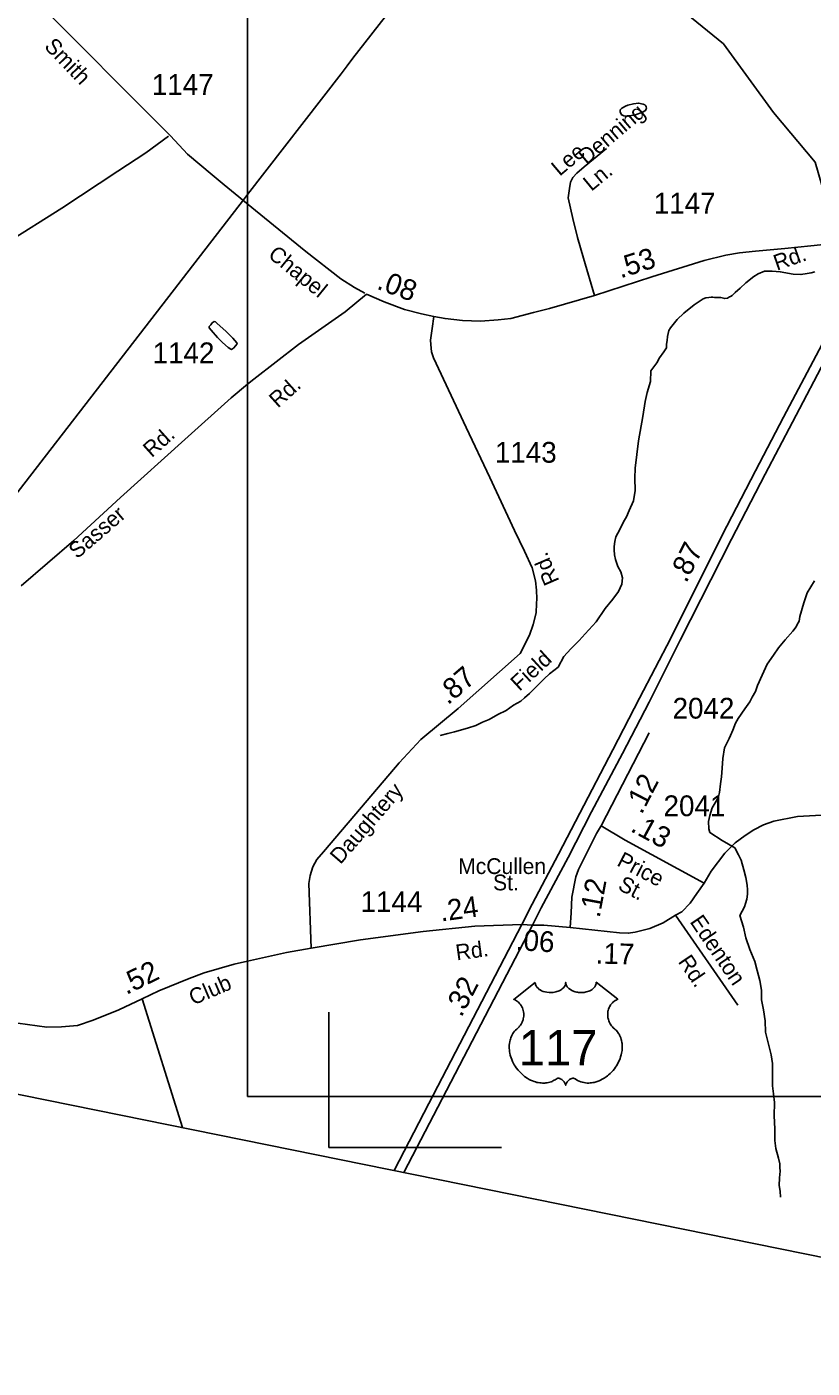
# Model space of a CAD drawing. Extents: x 2206922 to 2357709, y 510027 to 673830.
# Drawn here: x 2267556 to 2272282, y 519949 to 528022 of the extents above; entities that cross this region are included whole.
import ezdxf

# ---------------------------------------------------------------- set-up
doc = ezdxf.new("R2010")
doc.units = 0
for name, color, linetype in [('Exist Boundary Political CountyLine', 7, 'Continuous'), ('Exist Hydrographic Creek Single Shore', 7, 'Continuous'), ('Exist Hydrographic Misc Water Feature', 7, 'Continuous'), ('Exist Road Non-System Type 51', 7, 'Continuous'), ('Exist Road Non-System Type 51 Label', 7, 'Continuous'), ('Exist Road Primary US Divided Attributed', 7, 'Continuous'), ('Exist Road Primary US Mileage Hundredths English Label', 7, 'Continuous'), ('Exist Road Primary US Shield CELL', 7, 'Continuous'), ('Exist Road Primary US Shield Number Label', 7, 'Continuous'), ('Exist Road Secondary Mileage Hundredths English Label', 7, 'Continuous'), ('Exist Road Secondary Type 51 Attributed', 7, 'Continuous'), ('Exist Road Secondary Type 51 Label', 7, 'Continuous'), ('Exist Road Secondary Type 51 Number Label', 7, 'Continuous'), ('Exist Utilities Electrical Transmission Line', 7, 'Continuous'), ('Map Preparation Inset Cut Line', 7, 'Continuous')]:
    doc.layers.add(name, color=color, linetype=linetype)

msp = doc.modelspace()

# ---------------------------------------------------------------- linework, layer by layer
at = {"layer": 'Exist Boundary Political CountyLine'}
msp.add_lwpolyline([(2249888.1, 524898.7), (2250260.4, 524839.8), (2251011.2, 524699.8), (2251750.1, 524566.1), (2252496.6, 524428.1), (2253255.5, 524284.5), (2254006.2, 524150.6), (2254851, 523997.4), (2255599.7, 523865.6), (2256414.7, 523708.4), (2257189.4, 523566.7), (2257972.3, 523421.1), (2258775.2, 523271.8), (2259549.9, 523132.1), (2260342.6, 522980.7), (2261133.4, 522841.1), (2261528, 522766.3), (2266497.3, 521801.6), (2273415, 520397.5), (2275670, 519948.9), (2280456, 523086)], dxfattribs=at)
at = {"layer": 'Exist Hydrographic Creek Single Shore'}
for points in [[(2271384.3, 528216.2), (2271748.1, 527920.5), (2272048.7, 527507.2), (2272299.2, 527206.5), (2272361.8, 526993.6), (2272506.3, 526487.6)], [(2270043, 523755.8), (2270089, 523768), (2270128.9, 523778.6), (2270208.7, 523801.4), (2270258.3, 523817.9), (2270298.3, 523836.2), (2270338.1, 523852.5), (2270389.4, 523882.9), (2270441.4, 523907.5), (2270485.1, 523939.8), (2270528.8, 523964.1), (2270550.3, 523984.4), (2270580.5, 524008.6), (2270614.1, 524042.8), (2270669.5, 524097.3), (2270701, 524127.9), (2270752.7, 524168.3), (2270788, 524232.4), (2270829.4, 524278.9), (2270879, 524329.4), (2270916.8, 524369.5), (2270982.2, 524440.3), (2271037.1, 524520.9), (2271082.6, 524577.3), (2271116.3, 524623.3), (2271136, 524667.4), (2271139.7, 524705.3), (2271130.8, 524741.5), (2271112.8, 524773.4), (2271098.8, 524816.9), (2271092.5, 524845.1), (2271089.8, 524875), (2271089.6, 524894.9), (2271093.9, 524925.1), (2271101.1, 524953.2), (2271113.2, 524975.3), (2271128.6, 525005.5), (2271138.4, 525027.5), (2271152.2, 525053.4), (2271164.1, 525073.5), (2271179.8, 525111.7), (2271207.3, 525170), (2271216.3, 525231.9), (2271213.9, 525306.1), (2271217.4, 525365.9), (2271235.8, 525529.8), (2271262.7, 525676.2), (2271277.2, 525766.5), (2271288.7, 525820.3), (2271308.4, 525886.7), (2271311.7, 525950.6), (2271329.3, 525974.7), (2271347.4, 525998.8), (2271363, 526028.9), (2271388.6, 526065.2), (2271404.6, 526089.1), (2271404.4, 526101.3), (2271406, 526111.2), (2271409.7, 526133.3), (2271411.8, 526157.4), (2271419.3, 526193.5), (2271429.2, 526209.5), (2271469.2, 526259.8), (2271510.4, 526298.2), (2271571.9, 526348.6), (2271625.6, 526385.1), (2271641.4, 526391.2), (2271659.3, 526393.8), (2271673.2, 526395.8), (2271683.4, 526395.8), (2271693.3, 526393.9), (2271731.2, 526392.3), (2271755.4, 526386.6), (2271771.4, 526388.6), (2271783.5, 526396.6), (2271789.5, 526398.9), (2271800.9, 526404.9), (2271811.2, 526415.1), (2271819.4, 526423.2), (2271848.7, 526449.2), (2271882.1, 526481.8), (2271930.3, 526520), (2271957.6, 526536.2), (2271995.7, 526550.7), (2272041.7, 526551.1), (2272089.5, 526547.5), (2272168, 526534.1), (2272213.9, 526530.8), (2272251.4, 526537.3), (2272275.6, 526541.4), (2272297.4, 526547.5)], [(2272090.3, 520978.3), (2272089.9, 521014.4), (2272083.5, 521048.3), (2272084.9, 521094.2), (2272088.6, 521134.3), (2272086.4, 521156.5), (2272088.2, 521178.5), (2272079.8, 521212.2), (2272063.6, 521270.2), (2272057.1, 521319.9), (2272058.1, 521389.9), (2272053.6, 521468), (2272054.6, 521547.7), (2272048.2, 521599.8), (2272043.9, 521647.8), (2272043.1, 521729.5), (2272042.7, 521783.5), (2272034.1, 521835.5), (2272015.4, 521915.3), (2272000.9, 521971), (2271998.2, 522039.2), (2271989.6, 522104.9), (2271977.1, 522164.8), (2271976.5, 522224.9), (2271966, 522282.4), (2271951.5, 522342.7), (2271936.9, 522396.3), (2271905.9, 522467.9), (2271883.4, 522539.8), (2271869, 522603.6), (2271846.7, 522673.1), (2271873.9, 522725.7), (2271881.5, 522745.7), (2271889.3, 522771.7), (2271893, 522801.5), (2271892.6, 522827.6), (2271890.6, 522855.4), (2271882.1, 522901.7), (2271869.6, 522947.4), (2271855.1, 523007.2), (2271839.1, 523039.2), (2271816.3, 523080.7), (2271740.2, 523124.2), (2271665.4, 523173.2), (2271659.3, 523195.2), (2271657.4, 523239.3), (2271666.6, 523275.2), (2271680.4, 523321.4), (2271715.4, 523381.8), (2271723.4, 523413.8), (2271730.8, 523465.9), (2271736.6, 523508), (2271740, 523559.7), (2271743.3, 523617.7), (2271754.8, 523682), (2271782.5, 523738.2), (2271790.1, 523756.2), (2271804, 523788.2), (2271819.6, 523830.4), (2271837.4, 523858.6), (2271876.4, 523917.1), (2271905.9, 523959.3), (2271921.7, 523987.3), (2271939.8, 524021.5), (2271952.9, 524057.7), (2271980.8, 524119.6), (2272010.1, 524186.1), (2272049.3, 524240.2), (2272079.2, 524284.8), (2272118.8, 524333.1), (2272166.1, 524385.2), (2272185.8, 524411.5), (2272191.6, 524425.6), (2272203.3, 524445.7), (2272207.2, 524473.5), (2272232.4, 524556.1), (2272251.6, 524616), (2272295.1, 524688.6)]]:
    msp.add_lwpolyline(points, dxfattribs=at)
at = {"layer": 'Exist Hydrographic Misc Water Feature'}
for points in [[(2271219.6, 527492.8), (2271261, 527509.3), (2271278.9, 527517.6), (2271282.8, 527527.5), (2271285, 527533.3), (2271283, 527541.3), (2271280.9, 527547.3), (2271274.8, 527553.5), (2271264.7, 527557), (2271236.8, 527562.9), (2271206.7, 527558.9), (2271173.1, 527550.6), (2271158.9, 527544.2), (2271141.1, 527534.3), (2271134.7, 527530), (2271131.2, 527526.1), (2271127.1, 527521.8), (2271126.9, 527516.1), (2271127.3, 527508), (2271131.7, 527498), (2271135.3, 527492.2), (2271141.3, 527490), (2271149.3, 527486.4), (2271159.5, 527484.1), (2271175.1, 527486.6), (2271195.4, 527488.8), (2271219.6, 527492.8)], [(2268752.8, 526190.3), (2268702.2, 526236), (2268692.4, 526245.6), (2268684.2, 526247.6), (2268670.6, 526239.6), (2268662.4, 526229.4), (2268652.4, 526217.5), (2268652.8, 526209.4), (2268664.9, 526195.4), (2268703.6, 526151.9), (2268733.4, 526122.2), (2268767.6, 526092.7), (2268783.8, 526082.6), (2268787.7, 526080.8), (2268799.8, 526088.7), (2268813.5, 526104.9), (2268819.5, 526112.9), (2268821.3, 526117), (2268819.5, 526121), (2268795.3, 526149), (2268752.8, 526190.3)]]:
    msp.add_lwpolyline(points, dxfattribs=at)
at = {"layer": 'Exist Road Non-System Type 51'}
for p, q in [((2271835.3, 522133.3), (2271460.3, 522674.8)), ((2268492.7, 521396.5), (2268250.3, 522171.3))]:
    msp.add_line(p, q, dxfattribs=at)
for points in [[(2268408.6, 527363.1), (2268271.8, 527263.1), (2268103.4, 527152.5), (2267766.6, 526931.4), (2267435.1, 526722.5), (2267212.3, 526569.8), (2266856.2, 526336.4), (2266647.4, 526195.9), (2266417.6, 526045), (2266080.8, 525836.1), (2265889.6, 525711.5), (2265812.4, 525665.9)], [(2271043.3, 527289.2), (2270910.3, 527180.1), (2270864.8, 527141.6), (2270841.1, 527115.3), (2270827.3, 527087.2), (2270821.7, 527049.3), (2270814.3, 526992.1), (2270842.1, 526868.4), (2270869.9, 526754), (2270905.4, 526630.4), (2270971.9, 526404.7)]]:
    msp.add_lwpolyline(points, dxfattribs=at)
at = {"layer": 'Exist Road Primary US Divided Attributed'}
for points in [[(2272678.5, 526692.5), (2272614.8, 526588.9), (2272532.7, 526453.6), (2272459.8, 526333.9), (2272323, 526077), (2272110.2, 525673.6), (2271940.7, 525348.9), (2271740, 524962.7), (2271431.6, 524343.5), (2271242.7, 523980.6), (2271081.9, 523671.3), (2270883.7, 523288.6), (2270755.2, 523042.7), (2270596.1, 522741), (2270534.4, 522619.4)], [(2270599.4, 522615.5), (2270651.9, 522718.7), (2270813.9, 523023.2), (2270953.5, 523297), (2271140.6, 523649), (2271300.7, 523958.2), (2271487.7, 524330.4), (2271796.1, 524938.4), (2271999.9, 525329.4), (2272162.6, 525641.8), (2272377.6, 526051.4), (2272497.2, 526274.1), (2272587, 526427.4), (2272672.8, 526563.5), (2272711.5, 526626.3), (2272740.9, 526670.8)], [(2270534.4, 522619.4), (2269974.7, 521542.3), (2269767.3, 521137.8)], [(2269823.8, 521126.4), (2270055.2, 521569.8), (2270599.4, 522615.5)]]:
    msp.add_lwpolyline(points, dxfattribs=at)
at = {"layer": 'Exist Road Primary US Shield CELL'}
msp.add_lwpolyline([(2270614.9, 522270.8), (2270615.2, 522265.5), (2270616.5, 522259.2), (2270617.5, 522255.9), (2270620.5, 522249.7), (2270625.3, 522242.3), (2270632.1, 522235.1), (2270639.8, 522228.8), (2270645, 522225.5), (2270653.7, 522220.8), (2270663.7, 522216.6), (2270674.8, 522213.4), (2270686.1, 522211.1), (2270698.5, 522209.7), (2270710.7, 522209.5), (2270723.9, 522210.5), (2270738.5, 522213.3), (2270745.2, 522215.1), (2270752.8, 522217.6), (2270759.7, 522220.5), (2270767.4, 522224.6), (2270773.6, 522228.6), (2270778.4, 522232.1), (2270785.2, 522238.6), (2270790.7, 522245.4), (2270792.9, 522249.2), (2270794.9, 522252.8), (2270797.6, 522260.6), (2270798.4, 522264), (2270798.9, 522271.1), (2270799.4, 522265.1), (2270800, 522261.4), (2270800.9, 522257.8), (2270802.5, 522253.9), (2270805.2, 522248.4), (2270808.2, 522243.9), (2270814, 522237.1), (2270817.5, 522233.7), (2270820.8, 522231.1), (2270829.5, 522225.1), (2270839.8, 522219.9), (2270844.8, 522217.7), (2270849.9, 522215.9), (2270856.5, 522213.9), (2270863.2, 522212.3), (2270869.9, 522211.2), (2270876.7, 522210.2), (2270883.7, 522209.7), (2270889.4, 522209.5), (2270896.4, 522209.6), (2270902.9, 522210), (2270909.5, 522210.7), (2270916.8, 522211.9), (2270922.6, 522213.2), (2270930.4, 522215.3), (2270937.4, 522217.8), (2270943.5, 522220.4), (2270951.5, 522224.6), (2270957.9, 522228.7), (2270962.6, 522232.5), (2270968.3, 522237.6), (2270973.6, 522243.8), (2270976.7, 522248.3), (2270978.9, 522252.9), (2270980.9, 522257.8), (2270982.2, 522262.9), (2270982.8, 522267.4), (2270982.9, 522271.2), (2271111.5, 522168.8), (2271108.5, 522167.6), (2271101.5, 522164.2), (2271096, 522161), (2271087.1, 522154.7), (2271083.3, 522151.3), (2271079.5, 522147.7), (2271076, 522143.9), (2271073, 522140.4), (2271069.2, 522135.2), (2271065.9, 522130), (2271062.6, 522124.3), (2271060.2, 522119.4), (2271056.3, 522109.1), (2271054.4, 522102.5), (2271053.2, 522097), (2271051.7, 522085.5), (2271051.3, 522080), (2271051.3, 522074.6), (2271051.6, 522068.9), (2271052.1, 522063.5), (2271053.1, 522057.8), (2271054, 522052.7), (2271055.6, 522046.6), (2271057.9, 522039.4), (2271060.7, 522032.5), (2271066.6, 522021.4), (2271074.1, 522010), (2271079.5, 522003.6), (2271084.8, 521998.1), (2271092.8, 521991.4), (2271097.1, 521987.6), (2271102, 521982.7), (2271110.1, 521973.3), (2271113.3, 521968.9), (2271116.6, 521964), (2271119.7, 521958.9), (2271122.7, 521953.4), (2271125.1, 521948.6), (2271129.6, 521937.6), (2271133, 521926.9), (2271134.5, 521921.3), (2271136.9, 521908.7), (2271137.8, 521902.4), (2271138.8, 521890.1), (2271138.8, 521875.2), (2271137.7, 521861.1), (2271135, 521844.6), (2271132.8, 521834.7), (2271129.4, 521823.3), (2271126.2, 521813.3), (2271120.3, 521798.6), (2271115.1, 521788), (2271108.3, 521775.5), (2271103.7, 521768), (2271098.3, 521760), (2271091.5, 521750.7), (2271083.6, 521740.8), (2271074.1, 521730.4), (2271066.5, 521722.7), (2271056.4, 521713.8), (2271050.4, 521708.8), (2271041.7, 521702.2), (2271029.9, 521694.3), (2271018.2, 521687.6), (2271008.2, 521682.5), (2270999.4, 521678.7), (2270988, 521674.3), (2270969, 521669.1), (2270962.1, 521667.6), (2270953.9, 521666.4), (2270946.2, 521665.7), (2270938.8, 521665.2), (2270928.8, 521665.2), (2270918.8, 521666), (2270909.4, 521667.3), (2270899.6, 521669.4), (2270889.4, 521672.4), (2270880, 521676.1), (2270870.6, 521680.7), (2270854.7, 521690.7), (2270850.1, 521693.2), (2270847.5, 521693.9), (2270841.4, 521694.2), (2270835.6, 521692.9), (2270829.7, 521690.6), (2270826.1, 521688.7), (2270821.4, 521685.6), (2270817.7, 521682.7), (2270813.3, 521678.5), (2270810.3, 521675), (2270808, 521672.3), (2270803.5, 521665.2), (2270801.9, 521661.9), (2270800.2, 521657.5), (2270798.8, 521651.2), (2270796.7, 521659.2), (2270794.4, 521664.5), (2270791.6, 521669.1), (2270788.8, 521673.1), (2270784.3, 521678.3), (2270780.3, 521682.2), (2270775.4, 521686.1), (2270770.3, 521689.2), (2270766.1, 521691.4), (2270762.3, 521692.8), (2270757.7, 521693.9), (2270753.9, 521694.2), (2270750.8, 521694.2), (2270746.5, 521693.2), (2270740.7, 521689), (2270735.2, 521685.2), (2270729.2, 521681.5), (2270722, 521677.7), (2270716.8, 521675.2), (2270710.6, 521672.8), (2270703.3, 521670.4), (2270695.4, 521668.3), (2270687.3, 521666.7), (2270680.1, 521665.6), (2270672.4, 521664.9), (2270665.5, 521664.7), (2270658.3, 521664.8), (2270651.6, 521665.3), (2270643.7, 521666), (2270634, 521667.4), (2270626, 521669.2), (2270617.5, 521671.5), (2270608.7, 521674.3), (2270599.4, 521677.8), (2270587.7, 521682.9), (2270579.6, 521687.1), (2270566.7, 521694.5), (2270551.7, 521704.9), (2270540.3, 521714.1), (2270532, 521721.6), (2270519.8, 521734.1), (2270512.6, 521742.2), (2270501.3, 521756.8), (2270494.1, 521767.3), (2270489.5, 521775.1), (2270482.6, 521787.5), (2270478.9, 521795.4), (2270474, 521806.8), (2270470.2, 521817.2), (2270467, 521827.1), (2270465.3, 521833.4), (2270462.8, 521844.4), (2270461.4, 521852.2), (2270459.9, 521862.9), (2270459.1, 521874.3), (2270459, 521884.7), (2270459.2, 521893.3), (2270460.2, 521903.4), (2270461.9, 521914.1), (2270464, 521923.3), (2270465.8, 521929.9), (2270468.6, 521938), (2270472.2, 521946.9), (2270476.4, 521955.4), (2270480.5, 521962.5), (2270485.6, 521970.1), (2270490.6, 521976.5), (2270497.2, 521983.7), (2270504, 521990.2), (2270510.3, 521995.3), (2270517.7, 522002.6), (2270521.6, 522007), (2270526.3, 522013.2), (2270530, 522018.9), (2270532.9, 522023.9), (2270536.9, 522031.5), (2270539.2, 522037.1), (2270542.2, 522045.8), (2270543.7, 522051.8), (2270545.2, 522059.7), (2270546.2, 522067), (2270546.5, 522076.2), (2270546.3, 522083.8), (2270545.3, 522092.7), (2270543.6, 522101.2), (2270541.6, 522108.7), (2270538.4, 522117.2), (2270535.5, 522123.4), (2270530.6, 522131.8), (2270525.1, 522139.7), (2270519.5, 522146.1), (2270513.8, 522151.8), (2270508.3, 522156), (2270503.1, 522159.7), (2270496.6, 522163.7), (2270490.3, 522166.8), (2270486.3, 522168.4)], close=True, dxfattribs=at)
at = {"layer": 'Exist Road Secondary Type 51 Attributed'}
for points in [[(2267596.5, 528195.5), (2268420.4, 527365.5), (2268522.9, 527256.6), (2268670.4, 527131.3), (2268743.7, 527070.5), (2268932.2, 526917.5), (2269235, 526669.1), (2269446.3, 526504.3), (2269528.4, 526452.3), (2269589.2, 526419.9)], [(2270005, 526279.2), (2270072.5, 526266.2), (2270177.6, 526253.6), (2270285.5, 526250.6), (2270392.6, 526257.9), (2270468.3, 526267.1), (2270604.2, 526302.7), (2270701.5, 526327.4), (2270971.9, 526404.7), (2271316.5, 526518.2), (2271631.5, 526614.9), (2271761.3, 526647.4), (2271844.7, 526661.3), (2271940.5, 526672.1), (2272116.6, 526687.6), (2272274.2, 526703), (2272410.7, 526717.4), (2272450.3, 526721.6), (2272560, 526724.7), (2272597.5, 526720.6), (2272613.8, 526716.6), (2272641.9, 526709.8), (2272678.5, 526692.5)], [(2269600.1, 526413.6), (2269472.4, 526306.4), (2269191.5, 526110.5), (2268921.6, 525902), (2268884.2, 525870.7), (2268786.7, 525788.8), (2268507.2, 525538.3), (2268120.7, 525188.9), (2267839.2, 524930.4), (2267522, 524657.5)], [(2269600.1, 526413.6), (2269706.6, 526367.1), (2269829.6, 526320.6), (2269931.3, 526294.5), (2270005, 526279.2)], [(2270005, 526279.2), (2269994.4, 526205.4), (2269985.7, 526136.8), (2269986.5, 526110), (2269991.3, 526066.6), (2270003.9, 526029.6), (2270200.2, 525610.8), (2270343, 525309.6), (2270491, 524990.1), (2270551, 524866.3), (2270597.5, 524766.1), (2270616.4, 524688), (2270623.5, 524632), (2270625.1, 524580), (2270623.5, 524551.6), (2270621.1, 524495.6), (2270603, 524423.9), (2270581.7, 524360.8), (2270524.9, 524250.4), (2270151.8, 523918.8), (2269927.2, 523733.5), (2269795.9, 523591.9), (2269637.5, 523405.1), (2269340.4, 523056.5), (2269301.9, 523009.9), (2269276.2, 522966.5), (2269260.2, 522915.1), (2269253.7, 522865.3), (2269266.6, 522476.6)], [(2271012, 523212.8), (2271301.3, 523773.5)], [(2272338.8, 523276.9), (2272192.6, 523268.3), (2272050.9, 523241), (2271989.2, 523218.4), (2271931.5, 523189.8), (2271877.8, 523155.5), (2271818.3, 523110.9), (2271756.9, 523048.4), (2271673.9, 522939.7), (2271631.8, 522867.7)], [(2270826.5, 522601.6), (2270830.8, 522689.8), (2270835.9, 522783.8), (2270858.8, 522905.9), (2270876.2, 522950.2), (2270985, 523167.8), (2271008.7, 523206.4), (2271012, 523212.8)], [(2271631.8, 522867.7), (2271156.5, 523126.6), (2271012, 523212.8)], [(2271631.8, 522867.7), (2271587.3, 522804.9), (2271547.5, 522747), (2271496.6, 522694.7), (2271460.3, 522674.8), (2271386.1, 522629.2), (2271304.7, 522595.8), (2271216.1, 522574), (2271175.4, 522566.7), (2271121.6, 522568.1), (2270974.8, 522584.1), (2270826.5, 522601.6)], [(2270534.4, 522619.4), (2270252.4, 522609.9), (2269940.3, 522577.6), (2269563, 522526), (2269266.6, 522476.6)], [(2270599.4, 522615.5), (2270534.4, 522619.4)], [(2270826.5, 522601.6), (2270666.3, 522615.9), (2270599.4, 522615.5)], [(2269266.6, 522476.6), (2269118.9, 522450.9), (2268884.2, 522398.2), (2268804.2, 522380.2), (2268622.7, 522328.8), (2268532.8, 522295), (2268349.8, 522219.5), (2268250.3, 522171.3), (2268109, 522105.5), (2267954.8, 522042.8), (2267861.7, 522012.3), (2267763.8, 522002.7), (2267677.1, 522001.1), (2267444.3, 522033.2), (2267147.2, 522070.1), (2266920.8, 522095.8), (2266715.3, 522110.3), (2266609.4, 522119.9)]]:
    msp.add_lwpolyline(points, dxfattribs=at)
at = {"layer": 'Exist Utilities Electrical Transmission Line'}
msp.add_line((2268884.2, 527012.8), (2268859.7, 526981.1), dxfattribs=at)
for points in [[(2272555.9, 532109.7), (2272335.4, 531453.1), (2272321.9, 531406.9), (2272276.4, 531354.5), (2270548, 529153.6), (2269517, 527832.5), (2269483.5, 527788.2), (2269447.9, 527739.9), (2268884.2, 527012.8)], [(2268859.7, 526981.1), (2268859.5, 526980.8), (2266814.1, 524335)]]:
    msp.add_lwpolyline(points, dxfattribs=at)
at = {"layer": 'Map Preparation Inset Cut Line'}
for p, q in [((2268884.2, 526962.2), (2268884.2, 527012.8)), ((2270000, 521583.5), (2269923.6, 521583.5)), ((2270025.4, 521583.5), (2270000, 521583.5)), ((2270050.7, 521583.5), (2270025.4, 521583.5)), ((2270127.2, 521583.5), (2270050.7, 521583.5))]:
    msp.add_line(p, q, dxfattribs=at)
for points in [[(2268884.2, 521583.5), (2268884.2, 540252.9), (2271763.2, 540252.9)], [(2282834.5, 540252.9), (2289054.2, 540252.9), (2289054.2, 521583.5), (2268884.2, 521583.5)], [(2270413.2, 521277.3), (2269373.8, 521277.3), (2269373.8, 522091.9)]]:
    msp.add_lwpolyline(points, dxfattribs=at)

# ---------------------------------------------------------------- texts
at = {"layer": 'Exist Road Non-System Type 51 Label'}
for s, rotation, p in [('Denning', 40.23766, (2270924.1, 527188.3)), ('Lee', 40.23766, (2270762.3, 527119.4)), ('Ln.', 39.36176, (2270952.9, 527028.6)), ('Edenton', 304.1274, (2271542.5, 522635.6)), ('Rd.', 304.1274, (2271471.5, 522395.5))]:
    msp.add_text(s, height=95, rotation=rotation, dxfattribs=at).set_placement(p)
at = {"layer": 'Exist Road Primary US Mileage Hundredths English Label'}
for s, rotation, p in [('.87', 63.51777, (2271524.3, 524669.9)), ('.32', 62.5423, (2270171.3, 522056.1))]:
    msp.add_text(s, height=125, rotation=rotation, dxfattribs=at).set_placement(p)
at = {"layer": 'Exist Road Primary US Shield Number Label'}
msp.add_text('117', height=212.5, dxfattribs=at).set_placement((2270516.1, 521771.5))
at = {"layer": 'Exist Road Secondary Mileage Hundredths English Label'}
for s, rotation, p in [('.53', 17.61536, (2271128.8, 526507.3)), ('.08', 339.70007, (2269655.9, 526446.8)), ('.87', 40.6547, (2270090, 523936.9)), ('.12', 62.70555, (2271256, 523276.9)), ('.13', 331.42532, (2271182.5, 523183.6)), ('.12', 79.37737, (2271002.5, 522655.2)), ('.24', 7.7872, (2270049, 522636.8)), ('.06', 356.28149, (2270495.4, 522466)), ('.17', 358.45033, (2270978.1, 522384.4)), ('.52', 25.83323, (2268154.4, 522194.4))]:
    msp.add_text(s, height=125, rotation=rotation, dxfattribs=at).set_placement(p)
at = {"layer": 'Exist Road Secondary Type 51 Label'}
for s, rotation, p in [('Smith', 313.81461, (2267655.8, 527899.8)), ('Chapel', 320.93238, (2269001.6, 526639.7)), ('Rd.', 19.18848, (2272069, 526553.8)), ('Rd.', 41.86816, (2269066.4, 525724.1)), ('Rd.', 41.86816, (2268307.9, 525425.3)), ('Sasser', 40.70664, (2267858.8, 524816)), ('Rd.', 113.45009, (2270762.2, 524686.8)), ('Field', 42.55956, (2270520.4, 524019.3)), ('Daughtery', 49.12414, (2269443.2, 522976.7)), ('Price', 332.62971, (2271100.9, 522976.9)), ('St.', 332.62971, (2271107, 522832.5)), ('Rd.', 7.7872, (2270143, 522402.9)), ('Club', 23.09475, (2268556.6, 522131.3))]:
    msp.add_text(s, height=95, rotation=rotation, dxfattribs=at).set_placement(p)
for s, p in [('McCullen', (2270151.3, 522923)), ('St.', (2270361.6, 522824.6))]:
    msp.add_text(s, height=95, dxfattribs=at).set_placement(p)
at = {"layer": 'Exist Road Secondary Type 51 Number Label'}
for s, p in [('1147', (2268308, 527612.2)), ('1147', (2271328.5, 526898.2)), ('1142', (2268313.1, 525997.4)), ('1143', (2270372.5, 525398.6)), ('2042', (2271441.9, 523858.4)), ('2041', (2271387.6, 523271.2)), ('1144', (2269564.4, 522693.9))]:
    msp.add_text(s, height=125, dxfattribs=at).set_placement(p)

doc.saveas('drawing.dxf')
